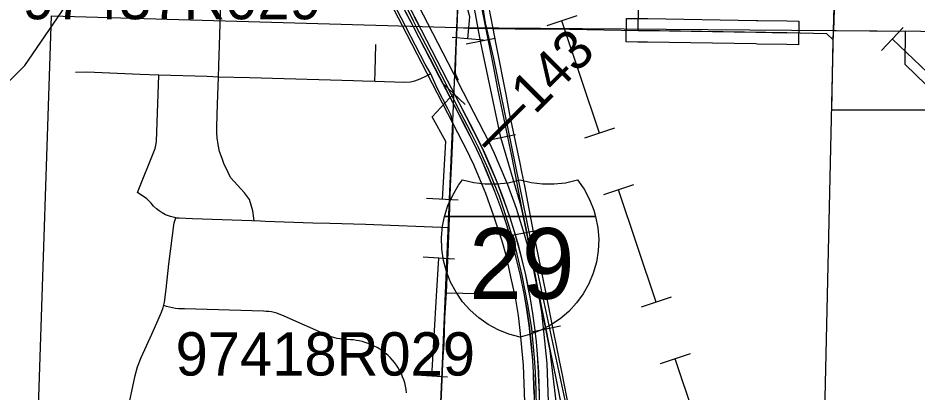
# Model space of a CAD drawing. Extents: x -157.2 to -99.3, y 12.2 to 46.2.
# Drawn here: x -147.776 to -145.492, y 31.144 to 32.094 of the extents above; entities that cross this region are included whole.
import ezdxf

# ---------------------------------------------------------------- set-up
doc = ezdxf.new("R2010")
doc.units = 0
for name, color, linetype in [('tdCoCityStreetMajor', 7, 'Continuous'), ('tdCoCityStreetMinor', 7, 'Continuous'), ('tdCoCorpBndry', 7, 'Continuous'), ('tdCoDivCarto', 7, 'Continuous'), ('tdCoHydroRiver', 7, 'Continuous'), ('tdCoInt', 7, 'Continuous'), ('tdCoIntCL', 7, 'Continuous'), ('tdCoIntRte', 7, 'Continuous'), ('tdCoPipe', 7, 'Continuous'), ('tdCoRRCL', 7, 'Continuous'), ('tdCoSecRteBand', 7, 'Continuous'), ('tdCoSecRteCL', 7, 'Continuous'), ('tdCoSectLine', 7, 'Continuous'), ('tdCoSectLinePart', 7, 'Continuous'), ('tdCoShieldInt', 7, 'Continuous'), ('tdCoStrucPriMaintName', 7, 'Continuous'), ('tdCoSurfAsphalt', 7, 'Continuous'), ('tdCoSurfGravel', 7, 'Continuous'), ('tdStHwyIntRefPost1', 7, 'Continuous')]:
    doc.layers.add(name, color=color, linetype=linetype)

msp = doc.modelspace()

# ---------------------------------------------------------------- linework, layer by layer
at = {"layer": 'tdCoCityStreetMajor'}
for points in [[(-146.5691, 32.0675), (-146.5809, 32.1285), (-146.5937, 32.1904), (-146.6048, 32.2522)], [(-146.6806, 31.5621), (-146.6795, 31.5874), (-146.6769, 31.6668), (-146.6737, 31.7313), (-146.6704, 31.8079), (-146.671, 31.8261), (-146.6727, 31.8371), (-146.6762, 31.8477), (-146.6837, 31.8631), (-146.7105, 31.9142), (-146.7269, 31.9522), (-146.7412, 31.9769), (-146.7905, 32.0717), (-146.825, 32.1384)], [(-146.4887, 31.6673), (-146.4958, 31.7036), (-146.5, 31.725), (-146.5261, 31.8493), (-146.535, 31.8959), (-146.5614, 32.0274), (-146.5691, 32.0675)], [(-146.5691, 32.0675), (-146.5128, 32.0664), (-146.3747, 32.0654), (-146.2007, 32.0628)], [(-146.3698, 31.0693), (-146.3939, 31.1919), (-146.4001, 31.2234), (-146.4235, 31.3371), (-146.4344, 31.3938), (-146.466, 31.5509), (-146.4887, 31.6673)], [(-146.7196, 30.7115), (-146.719, 30.7269), (-146.7141, 30.8345), (-146.7123, 30.8717), (-146.705, 31.0467), (-146.7029, 31.0775), (-146.6955, 31.2343), (-146.6932, 31.264), (-146.6913, 31.3321), (-146.6877, 31.3956), (-146.6806, 31.5621)]]:
    msp.add_lwpolyline(points, dxfattribs=at)
at = {"layer": 'tdCoCityStreetMinor'}
msp.add_line((-147.1823, 31.5792), (-147.1603, 31.5785), dxfattribs=at)
for points in [[(-146.6566, 31.9352), (-146.6633, 31.9503), (-146.6647, 31.9564), (-146.663, 32.0146), (-146.6605, 32.0697), (-146.6574, 32.1387), (-146.6514, 32.2662), (-146.6492, 32.2968), (-146.6522, 32.3125), (-146.6623, 32.3643), (-146.6684, 32.391), (-146.6717, 32.3966), (-146.6754, 32.3998), (-146.68, 32.4033), (-146.6857, 32.406), (-146.6921, 32.4075), (-146.6993, 32.4077), (-146.7089, 32.4055), (-146.7515, 32.3976)], [(-147.2666, 31.9442), (-147.2657, 31.9729), (-147.2607, 32.1308), (-147.2585, 32.2127)], [(-146.6605, 32.0697), (-146.6285, 32.0686), (-146.5691, 32.0675)], [(-146.8696, 31.9327), (-146.8684, 31.9581), (-146.8672, 32.0271)], [(-146.7269, 31.9522), (-146.7387, 31.9462), (-146.7552, 31.9386), (-146.7683, 31.9339), (-146.7792, 31.9312), (-146.7942, 31.93), (-146.8448, 31.9319), (-146.8696, 31.9327), (-146.9005, 31.9337), (-146.9238, 31.9343), (-147.188, 31.9419), (-147.2666, 31.9442), (-147.2955, 31.9451), (-147.4182, 31.9492), (-147.4188, 31.9492), (-147.4656, 31.9508), (-147.6008, 31.9564), (-147.6302, 31.9558)], [(-147.3753, 31.5863), (-147.3887, 31.5899), (-147.4015, 31.5943), (-147.4095, 31.5988), (-147.4176, 31.6039), (-147.4246, 31.609), (-147.4315, 31.6156), (-147.4378, 31.6237), (-147.449, 31.6343), (-147.4729, 31.6506), (-147.4275, 31.7626), (-147.4255, 31.771), (-147.4243, 31.7803), (-147.4182, 31.9492)], [(-147.1763, 31.579), (-147.1798, 31.6041), (-147.1881, 31.6332), (-147.2007, 31.6499), (-147.2358, 31.6889), (-147.2419, 31.7016), (-147.2528, 31.7241), (-147.2575, 31.7367), (-147.2639, 31.7552), (-147.2676, 31.7727), (-147.2698, 31.79), (-147.2706, 31.8025), (-147.2706, 31.8186), (-147.2689, 31.875), (-147.2666, 31.9442)], [(-147.5156, 30.8494), (-147.5112, 30.8662), (-147.5092, 30.8847), (-147.5048, 30.9925), (-147.4998, 31.0852), (-147.4981, 31.0943), (-147.4788, 31.1853), (-147.4721, 31.2072), (-147.463, 31.2312), (-147.4359, 31.2906), (-147.4196, 31.3273), (-147.4115, 31.3461), (-147.407, 31.3586), (-147.4041, 31.3722), (-147.3996, 31.4053), (-147.3925, 31.4689), (-147.3804, 31.5675), (-147.3792, 31.5737), (-147.3753, 31.5863)], [(-147.3753, 31.5863), (-147.3664, 31.5859), (-147.3331, 31.5846), (-147.1823, 31.5792)], [(-147.1603, 31.5785), (-147.1484, 31.5781), (-147.0273, 31.5737), (-146.9836, 31.5725), (-146.8928, 31.5702), (-146.6806, 31.5621)], [(-146.6877, 31.3956), (-146.646, 31.3949), (-146.5829, 31.3927), (-146.5714, 31.3917), (-146.5536, 31.3871)], [(-146.7888, 31.1419), (-146.7899, 31.1502), (-146.7914, 31.1584), (-146.7934, 31.1665), (-146.7959, 31.1745), (-146.7988, 31.1823), (-146.8021, 31.19), (-146.8058, 31.1975), (-146.81, 31.2047), (-146.8146, 31.2117), (-146.8195, 31.2185), (-146.8248, 31.2249), (-146.8305, 31.2311), (-146.8365, 31.2369), (-146.8429, 31.2423), (-146.8495, 31.2474), (-146.8564, 31.2522), (-146.8635, 31.2565), (-146.8709, 31.2604), (-146.8785, 31.2639), (-146.8863, 31.267), (-146.8942, 31.2696), (-146.9015, 31.2717), (-146.9089, 31.2734), (-146.9164, 31.2748), (-146.9239, 31.2759), (-146.9314, 31.2766), (-146.9524, 31.278), (-146.9586, 31.2787), (-146.9648, 31.2797), (-146.971, 31.281), (-146.977, 31.2828), (-146.983, 31.2848), (-146.9888, 31.2873), (-147.0997, 31.3362), (-147.1059, 31.3391), (-147.1122, 31.3416), (-147.1187, 31.3438), (-147.1253, 31.3456), (-147.132, 31.347), (-147.1387, 31.3479), (-147.1455, 31.3485), (-147.1523, 31.3487), (-147.3531, 31.3547), (-147.3608, 31.3546), (-147.3685, 31.355), (-147.3762, 31.3559), (-147.3838, 31.3572), (-147.3913, 31.3589), (-147.3987, 31.3611), (-147.4059, 31.3637)]]:
    msp.add_lwpolyline(points, dxfattribs=at)
at = {"layer": 'tdCoCorpBndry'}
for points in [[(-145.4626, 31.8596), (-145.7085, 31.8599), (-145.7045, 32.0391), (-145.7207, 32.0539), (-145.8223, 32.0568), (-146.2007, 32.0628), (-146.1974, 32.3063)], [(-145.6967, 32.3046), (-145.704, 32.0622), (-145.522, 32.0609), (-145.5232, 31.977), (-145.521, 31.9748), (-145.4172, 31.8746), (-145.384, 31.8344), (-145.377, 31.8339), (-145.367, 31.8703), (-145.3408, 31.9665), (-145.3463, 31.9669), (-145.4484, 31.9757), (-145.4575, 31.9893), (-145.4564, 32.0604), (-145.2906, 32.0592), (-145.2854, 32.0644), (-145.2444, 32.1019)]]:
    msp.add_lwpolyline(points, dxfattribs=at)
at = {"layer": 'tdCoDivCarto'}
for points in [[(-146.5951, 31.7608), (-146.6181, 31.8074), (-146.6551, 31.8786), (-146.6846, 31.9353), (-146.7507, 32.0631), (-146.7681, 32.0964), (-146.8102, 32.1773), (-146.8602, 32.2744), (-146.8768, 32.3092), (-146.8901, 32.3445), (-146.9002, 32.377), (-146.9071, 32.4049), (-146.91, 32.4207), (-146.91, 32.4208)], [(-146.5951, 31.7608), (-146.6181, 31.8074), (-146.6551, 31.8786), (-146.6846, 31.9353), (-146.7507, 32.0631), (-146.7681, 32.0964), (-146.8102, 32.1773), (-146.8602, 32.2744), (-146.8768, 32.3092), (-146.8901, 32.3445), (-146.9002, 32.377), (-146.9071, 32.4049), (-146.91, 32.4207), (-146.91, 32.4208)], [(-146.8338, 32.1922), (-146.8183, 32.1622), (-146.7725, 32.0739), (-146.7701, 32.0694)], [(-146.8338, 32.1922), (-146.8183, 32.1622), (-146.7725, 32.0739), (-146.7701, 32.0694)], [(-146.7701, 32.0694), (-146.7574, 32.0448), (-146.7299, 31.9919)], [(-146.7701, 32.0694), (-146.7574, 32.0448), (-146.7299, 31.9919)], [(-146.7299, 31.9919), (-146.7054, 31.9445), (-146.6552, 31.8479)], [(-146.7299, 31.9919), (-146.7054, 31.9445), (-146.6552, 31.8479)], [(-146.6552, 31.8479), (-146.6477, 31.8333), (-146.6178, 31.7748), (-146.6111, 31.7607)], [(-146.6552, 31.8479), (-146.6477, 31.8333), (-146.6178, 31.7748), (-146.6111, 31.7607)], [(-146.6111, 31.7607), (-146.5982, 31.7338), (-146.5868, 31.7063)], [(-146.6111, 31.7607), (-146.5982, 31.7338), (-146.5868, 31.7063)], [(-146.453, 31.1938), (-146.456, 31.2395), (-146.4587, 31.2715), (-146.4629, 31.307), (-146.4679, 31.3435), (-146.4738, 31.3805), (-146.4792, 31.4096), (-146.4859, 31.4417), (-146.495, 31.4799), (-146.5039, 31.5142), (-146.5142, 31.5507), (-146.5253, 31.5859), (-146.5337, 31.6109), (-146.5453, 31.6424), (-146.5586, 31.6769), (-146.5734, 31.7117), (-146.5929, 31.7563), (-146.5951, 31.7608)], [(-146.453, 31.1938), (-146.456, 31.2395), (-146.4587, 31.2715), (-146.4629, 31.307), (-146.4679, 31.3435), (-146.4738, 31.3805), (-146.4792, 31.4096), (-146.4859, 31.4417), (-146.495, 31.4799), (-146.5039, 31.5142), (-146.5142, 31.5507), (-146.5253, 31.5859), (-146.5337, 31.6109), (-146.5453, 31.6424), (-146.5586, 31.6769), (-146.5734, 31.7117), (-146.5929, 31.7563), (-146.5951, 31.7608)], [(-146.5868, 31.7063), (-146.5652, 31.6541), (-146.5499, 31.6132), (-146.5339, 31.5656), (-146.5225, 31.5259), (-146.5134, 31.4948), (-146.5001, 31.4393), (-146.4905, 31.3937), (-146.4835, 31.3535), (-146.4769, 31.3064), (-146.4767, 31.3046)], [(-146.5868, 31.7063), (-146.5652, 31.6541), (-146.5499, 31.6132), (-146.5339, 31.5656), (-146.5225, 31.5259), (-146.5134, 31.4948), (-146.5001, 31.4393), (-146.4905, 31.3937), (-146.4835, 31.3535), (-146.4769, 31.3064), (-146.4767, 31.3046)], [(-146.4767, 31.3046), (-146.4725, 31.264), (-146.4688, 31.2245), (-146.467, 31.1929)], [(-146.4767, 31.3046), (-146.4725, 31.264), (-146.4688, 31.2245), (-146.467, 31.1929)], [(-146.4789, 30.823), (-146.4656, 30.9033), (-146.459, 30.9588), (-146.4531, 31.0274), (-146.4518, 31.0594), (-146.4508, 31.1381), (-146.4528, 31.1904), (-146.453, 31.1938)], [(-146.4789, 30.823), (-146.4656, 30.9033), (-146.459, 30.9588), (-146.4531, 31.0274), (-146.4518, 31.0594), (-146.4508, 31.1381), (-146.4528, 31.1904), (-146.453, 31.1938)], [(-146.467, 31.1929), (-146.4665, 31.1838), (-146.4648, 31.1385), (-146.4652, 31.1008)], [(-146.467, 31.1929), (-146.4665, 31.1838), (-146.4648, 31.1385), (-146.4652, 31.1008)]]:
    msp.add_lwpolyline(points, dxfattribs=at)
at = {"layer": 'tdCoHydroRiver'}
msp.add_lwpolyline([(-148.3859, 31.4091), (-148.2299, 31.5411), (-148.0178, 31.7439), (-147.9055, 31.8427), (-147.8504, 31.8834), (-147.7589, 31.9734), (-147.5314, 32.3052)], dxfattribs=at)
at = {"layer": 'tdCoInt'}
for points in [[(-146.4282, 31.1188), (-146.4318, 31.216), (-146.4397, 31.2983), (-146.4449, 31.3468), (-146.4534, 31.3951), (-146.4649, 31.4493), (-146.477, 31.5029), (-146.4889, 31.5441), (-146.5099, 31.6103), (-146.5318, 31.6701), (-146.5535, 31.7222), (-146.5652, 31.7502), (-146.5787, 31.7782), (-146.7346, 32.0806), (-146.8099, 32.2257)], [(-146.4883, 31.1187), (-146.4917, 31.2121), (-146.4994, 31.2922), (-146.5043, 31.3384), (-146.5123, 31.3837), (-146.5235, 31.4364), (-146.5351, 31.4879), (-146.5463, 31.5267), (-146.5667, 31.5909), (-146.5877, 31.6482), (-146.6089, 31.6991), (-146.62, 31.7256), (-146.6236, 31.7332), (-146.6324, 31.7514), (-146.7879, 32.053), (-146.8629, 32.1975)]]:
    msp.add_lwpolyline(points, dxfattribs=at)
at = {"layer": 'tdCoIntCL'}
msp.add_lwpolyline([(-146.4587, 31.104), (-146.4596, 31.1481), (-146.4615, 31.1933), (-146.4637, 31.2306), (-146.4707, 31.3052), (-146.4798, 31.362), (-146.4951, 31.4399), (-146.5111, 31.5082), (-146.5264, 31.5594), (-146.5428, 31.6097), (-146.5529, 31.6403), (-146.5664, 31.6739), (-146.5805, 31.709), (-146.6063, 31.765), (-146.6231, 31.799), (-146.635, 31.8221), (-146.65, 31.8508), (-146.7242, 31.9951), (-146.7643, 32.0726), (-146.7711, 32.0858), (-146.8003, 32.1456)], dxfattribs=at)
at = {"layer": 'tdCoIntRte'}
for points in [[(-146.8167, 32.1584), (-146.7729, 32.0739), (-146.7705, 32.0694), (-146.7578, 32.0448), (-146.7303, 31.9919), (-146.7057, 31.9445), (-146.6556, 31.8479), (-146.648, 31.8333), (-146.6182, 31.7748), (-146.5986, 31.7338), (-146.5872, 31.7063), (-146.5656, 31.6541), (-146.5503, 31.6132), (-146.5342, 31.5656), (-146.5229, 31.5259), (-146.5138, 31.4948), (-146.5004, 31.4393), (-146.4908, 31.3937), (-146.4839, 31.3535), (-146.4773, 31.3064), (-146.4771, 31.3046), (-146.4728, 31.264), (-146.4691, 31.2245), (-146.4674, 31.1929), (-146.4669, 31.1838), (-146.4652, 31.1385)], [(-146.8167, 32.1584), (-146.7729, 32.0739), (-146.7705, 32.0694), (-146.7578, 32.0448), (-146.7303, 31.9919), (-146.7057, 31.9445), (-146.6556, 31.8479), (-146.648, 31.8333), (-146.6182, 31.7748), (-146.5986, 31.7338), (-146.5872, 31.7063), (-146.5656, 31.6541), (-146.5503, 31.6132), (-146.5342, 31.5656), (-146.5229, 31.5259), (-146.5138, 31.4948), (-146.5004, 31.4393), (-146.4908, 31.3937), (-146.4839, 31.3535), (-146.4773, 31.3064), (-146.4771, 31.3046), (-146.4728, 31.264), (-146.4691, 31.2245), (-146.4674, 31.1929), (-146.4669, 31.1838), (-146.4652, 31.1385)], [(-146.4512, 31.1381), (-146.4532, 31.1904), (-146.4534, 31.1938), (-146.4564, 31.2395), (-146.4591, 31.2715), (-146.4633, 31.307), (-146.4682, 31.3435), (-146.4741, 31.3805), (-146.4796, 31.4096), (-146.4862, 31.4417), (-146.4954, 31.4799), (-146.5042, 31.5142), (-146.5146, 31.5507), (-146.5257, 31.5859), (-146.5341, 31.6109), (-146.5457, 31.6424), (-146.559, 31.6769), (-146.5738, 31.7117), (-146.5739, 31.7119), (-146.5933, 31.7563), (-146.6184, 31.8074), (-146.6554, 31.8786), (-146.685, 31.9353), (-146.7511, 32.0631), (-146.7685, 32.0964)], [(-146.4512, 31.1381), (-146.4532, 31.1904), (-146.4534, 31.1938), (-146.4564, 31.2395), (-146.4591, 31.2715), (-146.4633, 31.307), (-146.4682, 31.3435), (-146.4741, 31.3805), (-146.4796, 31.4096), (-146.4862, 31.4417), (-146.4954, 31.4799), (-146.5042, 31.5142), (-146.5146, 31.5507), (-146.5257, 31.5859), (-146.5341, 31.6109), (-146.5457, 31.6424), (-146.559, 31.6769), (-146.5738, 31.7117), (-146.5739, 31.7119), (-146.5899, 31.7486), (-146.5933, 31.7563), (-146.6184, 31.8074), (-146.6554, 31.8786), (-146.685, 31.9353), (-146.7511, 32.0631), (-146.7578, 32.076), (-146.7685, 32.0964)]]:
    msp.add_lwpolyline(points, dxfattribs=at)
at = {"layer": 'tdCoPipe'}
for p, q in [((-146.3564, 32.0996), (-146.4328, 32.0739)), ((-145.5823, 32.0114), (-145.5269, 32.0698)), ((-146.5931, 32.0377), (-146.673, 32.0446)), ((-146.6396, 31.8746), (-146.6982, 31.9293)), ((-146.2607, 31.8142), (-146.3369, 31.7886)), ((-146.2123, 31.6701), (-146.2887, 31.6444)), ((-146.6578, 31.6308), (-146.7378, 31.6356)), ((-146.6668, 31.4811), (-146.7468, 31.4859)), ((-146.1165, 31.3847), (-146.1927, 31.3591)), ((-146.0681, 31.2406), (-146.1445, 31.2149)), ((-146.6847, 31.1816), (-146.7647, 31.1864))]:
    msp.add_line(p, q, dxfattribs=at)
for points in [[(-145.5545, 32.0407), (-145.4652, 31.9559), (-145.2641, 32.039), (-144.2371, 32.0131), (-143.232, 33.3859), (-142.9301, 33.9124), (-142.0867, 34.756), (-141.6374, 35.6825), (-141.5355, 35.8566), (-140.3685, 37.1582), (-139.4239, 38.0364), (-138.0693, 39.5013), (-138.0266, 39.825), (-137.4064, 40.3449), (-136.8596, 41.0707)], [(-146.633, 32.0412), (-146.6282, 32.0968), (-146.6919, 32.3325)], [(-146.2988, 31.8014), (-146.3946, 32.0867)], [(-145.5545, 32.0407), (-145.4652, 31.9559), (-145.3008, 32.0239)], [(-146.6978, 31.6332), (-146.689, 31.7804), (-146.7242, 31.8426), (-146.6689, 31.902)], [(-146.1547, 31.3719), (-146.2505, 31.6572)], [(-146.7247, 31.184), (-146.7125, 31.387), (-146.7068, 31.4835)], [(-146.0105, 30.9424), (-146.1063, 31.2277)]]:
    msp.add_lwpolyline(points, dxfattribs=at)
at = {"layer": 'tdCoRRCL'}
for p, q in [((-146.564, 32.042), (-146.6376, 32.0275)), ((-146.5121, 31.7973), (-146.5856, 31.7824)), ((-146.447, 31.5558), (-146.5206, 31.5411)), ((-146.3977, 31.3106), (-146.4713, 31.2961))]:
    msp.add_line(p, q, dxfattribs=at)
for points in [[(-146.2669, 30.6424), (-146.3199, 30.7592), (-146.3313, 30.7974), (-146.3705, 31.0514), (-146.4748, 31.5381), (-146.5675, 31.9912), (-146.5883, 32.0819), (-146.6053, 32.1914), (-146.6636, 32.4412)], [(-146.255, 30.5744), (-146.3482, 30.8095), (-146.4015, 31.0551), (-146.4237, 31.2486), (-146.4389, 31.3254), (-146.4585, 31.4208), (-146.4675, 31.4665), (-146.4693, 31.4756), (-146.4853, 31.5558), (-146.4973, 31.6156), (-146.5493, 31.7903), (-146.6009, 32.035), (-146.6459, 32.2814)], [(-146.6198, 32.2269), (-146.5867, 32.0618), (-146.57, 31.9768), (-146.5574, 31.9144), (-146.5406, 31.8326), (-146.5217, 31.7393), (-146.4973, 31.6156), (-146.4853, 31.5558), (-146.4693, 31.4756), (-146.4675, 31.4665), (-146.4585, 31.4208), (-146.4389, 31.3254), (-146.4237, 31.2486), (-146.4095, 31.1789), (-146.3924, 31.0932)]]:
    msp.add_lwpolyline(points, dxfattribs=at)
at = {"layer": 'tdCoSecRteBand'}
msp.add_lwpolyline([(-145.7928, 32.0263), (-145.8228, 32.0268), (-145.8973, 32.028), (-145.9016, 32.0281), (-146.1767, 32.0325), (-146.2012, 32.0329), (-146.2312, 32.0333), (-146.2303, 32.0933), (-146.2003, 32.0928), (-146.1758, 32.0925), (-146.1758, 32.0925), (-146.1757, 32.0925), (-145.9006, 32.0881), (-145.8963, 32.088), (-145.8963, 32.088), (-145.8963, 32.088), (-145.8218, 32.0868), (-145.7918, 32.0863), (-145.7928, 32.0263)], dxfattribs=at)
at = {"layer": 'tdCoSecRteCL'}
msp.add_lwpolyline([(-146.2007, 32.0628), (-146.1762, 32.0625), (-145.9011, 32.0581), (-145.8968, 32.058), (-145.8223, 32.0568)], dxfattribs=at)
at = {"layer": 'tdCoSectLine'}
for points in [[(-146.6609, 32.0697), (-146.6146, 33.0629)], [(-145.7044, 32.0622), (-145.6743, 33.0585)], [(-147.7238, 31.1053), (-147.6908, 32.0994)], [(-147.6908, 32.0994), (-146.6609, 32.0697)], [(-146.7032, 31.0775), (-146.6609, 32.0697)], [(-146.6609, 32.0697), (-145.7044, 32.0622)], [(-145.727, 31.0537), (-145.7044, 32.0622)], [(-145.7044, 32.0622), (-144.7058, 32.0548)]]:
    msp.add_lwpolyline(points, dxfattribs=at)
at = {"layer": 'tdCoSectLinePart'}
for points in [[(-145.7044, 32.0622), (-145.697, 32.3046)], [(-145.7948, 32.0629), (-145.7044, 32.0622)], [(-145.7049, 32.0391), (-145.7044, 32.0622)], [(-145.7044, 32.0622), (-145.6962, 32.0622)]]:
    msp.add_lwpolyline(points, dxfattribs=at)
at = {"layer": 'tdCoShieldInt'}
msp.add_line((-146.6892, 31.5896), (-146.3118, 31.5896), dxfattribs=at)
for points in [[(-146.5004, 31.2833), (-146.5286, 31.2908), (-146.5557, 31.3015), (-146.5814, 31.3153), (-146.6053, 31.332), (-146.627, 31.3514), (-146.6464, 31.3732), (-146.6631, 31.3971), (-146.6769, 31.4228), (-146.6876, 31.4499), (-146.6951, 31.4781), (-146.6992, 31.507), (-146.7, 31.5361), (-146.6973, 31.5652), (-146.6924, 31.5896), (-146.6836, 31.6174), (-146.6715, 31.6439), (-146.6565, 31.6689), (-146.6463, 31.6828), (-146.618, 31.6759), (-146.589, 31.6724), (-146.5599, 31.6723), (-146.5309, 31.6755), (-146.5004, 31.6828), (-146.472, 31.6759), (-146.4431, 31.6724), (-146.4139, 31.6723), (-146.3849, 31.6755), (-146.3544, 31.6828), (-146.3377, 31.6589), (-146.3239, 31.6332), (-146.3132, 31.6061), (-146.3084, 31.5896), (-146.3028, 31.5609), (-146.3007, 31.5319), (-146.3019, 31.5027), (-146.3065, 31.4739), (-146.3145, 31.4459), (-146.3257, 31.4189), (-146.3399, 31.3935), (-146.357, 31.3699), (-146.3768, 31.3484), (-146.3989, 31.3294), (-146.4231, 31.3131), (-146.449, 31.2997), (-146.4763, 31.2895)], [(-146.6924, 31.5896), (-146.6836, 31.6174), (-146.6715, 31.6439), (-146.6565, 31.6689), (-146.6463, 31.6828), (-146.618, 31.6759), (-146.589, 31.6724), (-146.5599, 31.6723), (-146.5309, 31.6755), (-146.5004, 31.6828), (-146.472, 31.6759), (-146.4431, 31.6724), (-146.4139, 31.6723), (-146.3849, 31.6755), (-146.3544, 31.6828), (-146.3377, 31.6589), (-146.3239, 31.6332), (-146.3132, 31.6061), (-146.3084, 31.5896)], [(-146.5004, 31.2833), (-146.5286, 31.2908), (-146.5557, 31.3015), (-146.5814, 31.3153), (-146.6053, 31.332), (-146.627, 31.3514), (-146.6464, 31.3732), (-146.6631, 31.3971), (-146.6769, 31.4228), (-146.6876, 31.4499), (-146.6951, 31.4781), (-146.6992, 31.507), (-146.7, 31.5361), (-146.6973, 31.5652), (-146.6924, 31.5896), (-146.3084, 31.5896), (-146.3028, 31.5609), (-146.3007, 31.5319), (-146.3019, 31.5027), (-146.3065, 31.4739), (-146.3145, 31.4459), (-146.3257, 31.4189), (-146.3399, 31.3935), (-146.357, 31.3699), (-146.3768, 31.3484), (-146.3989, 31.3294), (-146.4231, 31.3131), (-146.449, 31.2997), (-146.4763, 31.2895)]]:
    msp.add_lwpolyline(points, close=True, dxfattribs=at)
at = {"layer": 'tdCoSurfAsphalt'}
msp.add_lwpolyline([(-146.2007, 32.0628), (-146.1762, 32.0625), (-145.9011, 32.0581)], dxfattribs=at)
at = {"layer": 'tdCoSurfGravel'}
msp.add_lwpolyline([(-145.9011, 32.0581), (-145.8968, 32.058), (-145.8223, 32.0568)], dxfattribs=at)

# ---------------------------------------------------------------- texts
at = {"layer": 'tdCoShieldInt'}
msp.add_text('29', height=0.18, dxfattribs=at).set_placement((-146.6299, 31.3803))
at = {"layer": 'tdCoStrucPriMaintName'}
for s, p in [('97437R029', (-147.7648, 32.091)), ('97418R029', (-147.3757, 31.1854))]:
    msp.add_text(s, height=0.11, dxfattribs=at).set_placement(p)
at = {"layer": 'tdStHwyIntRefPost1'}
msp.add_text('‒‒143', height=0.1, rotation=45, dxfattribs=at).set_placement((-146.5681, 31.7415))

doc.saveas('drawing.dxf')
